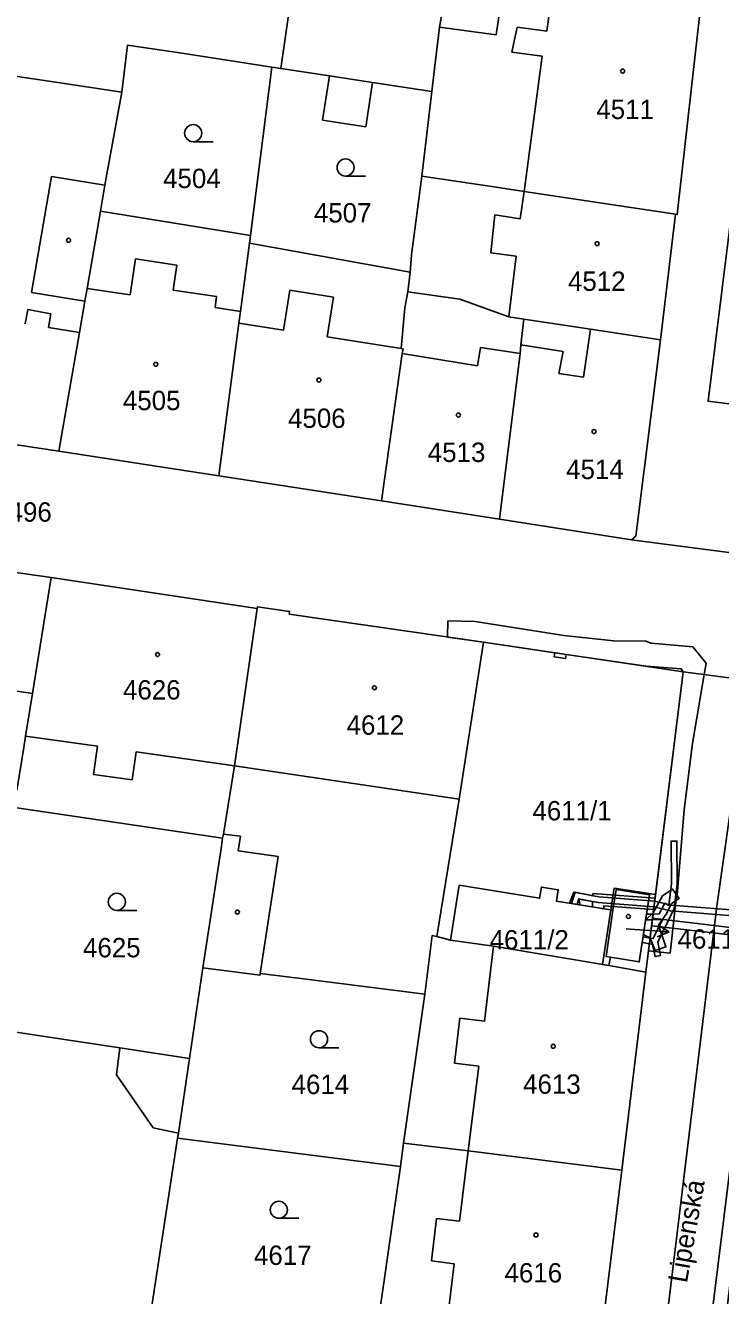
# Model space of a CAD drawing. Extents: x -756746 to -753363, y -1166406 to -1161727.
# Drawn here: x -755192.2 to -755131.1, y -1165976.3 to -1165864.8 of the extents above; entities that cross this region are included whole.
import ezdxf

# ---------------------------------------------------------------- set-up
doc = ezdxf.new("R2010")
doc.units = 0
for name, color, linetype in [('Hranice parcel', 7, 'Continuous'), ('Parcelní čísla', 7, 'Continuous'), ('Pop  PČ popisy', 7, 'Continuous'), ('Vnitřní kresba', 7, 'Continuous'), ('Věcná břemena k části', 7, 'Continuous'), ('Značky budov', 7, 'Continuous'), ('Značky kultur', 7, 'Continuous')]:
    doc.layers.add(name, color=color, linetype=linetype)

msp = doc.modelspace()

# ---------------------------------------------------------------- linework, layer by layer
at = {"layer": 'Hranice parcel'}
for p, q in [((-755169.76, -1165868.57), (-755168.25, -1165858.32)), ((-755172.41, -1165883.24), (-755170.55, -1165868.45)), ((-755170.55, -1165868.45), (-755169.76, -1165868.57)), ((-755157.37, -1165878.02), (-755156.49, -1165870.59)), ((-755185.6, -1165881.1), (-755172.41, -1165883.24)), ((-755136.43, -1165892.38), (-755135.09, -1165881.37)), ((-755172.5, -1165883.9), (-755172.41, -1165883.24)), ((-755158.39, -1165886.46), (-755172.5, -1165883.9)), ((-755158.6, -1165888.19), (-755158.39, -1165886.46)), ((-755189.23, -1165902.17), (-755202.61, -1165900.14)), ((-755175.19, -1165904.32), (-755189.23, -1165902.17)), ((-755160.9, -1165906.52), (-755175.19, -1165904.32)), ((-755150.56, -1165908.13), (-755160.9, -1165906.52)), ((-755138.96, -1165909.93), (-755150.56, -1165908.13)), ((-755116.56, -1165912.86), (-755138.96, -1165909.93)), ((-755208.2, -1165910.67), (-755189.93, -1165913.26)), ((-755189.93, -1165913.26), (-755171.83, -1165915.97)), ((-755151.97, -1165918.94), (-755134.42, -1165921.52)), ((-755137.7, -1165947.88), (-755134.42, -1165921.52)), ((-755134.42, -1165921.52), (-755122.92, -1165923.05)), ((-755174.86, -1165936.14), (-755193.14, -1165933.43)), ((-755156.05, -1165944.75), (-755154.87, -1165945.08)), ((-755140.82, -1165946.58), (-755140.94, -1165947.32)), ((-755176.6, -1165947.52), (-755177.78, -1165955.46)), ((-755140.94, -1165947.32), (-755137.7, -1165947.88)), ((-755139.81, -1165965.28), (-755137.7, -1165947.88)), ((-755157.1, -1165949.83), (-755158.97, -1165962.9)), ((-755178.83, -1165962.47), (-755181.15, -1165977.57)), ((-755178.83, -1165962.47), (-755159.26, -1165964.96)), ((-755159.26, -1165964.96), (-755158.97, -1165962.9)), ((-755159.26, -1165964.96), (-755161.43, -1165980.09)), ((-755139.81, -1165965.28), (-755141.99, -1165982.78))]:
    msp.add_line(p, q, dxfattribs=at)
for points in [[(-755156.49, -1165870.59), (-755156.26, -1165868.61), (-755155.83, -1165864.94), (-755155.57, -1165863.41), (-755155.21, -1165860.12)], [(-755135.09, -1165881.37), (-755134.95, -1165881.4), (-755132.91, -1165863.22)], [(-755183.72, -1165870.64), (-755183.21, -1165866.52), (-755178.25, -1165867.25), (-755170.55, -1165868.45)], [(-755183.72, -1165870.64), (-755189.32, -1165869.79), (-755197.22, -1165868.64)], [(-755156.49, -1165870.59), (-755161.69, -1165869.8), (-755165.49, -1165869.22), (-755169.76, -1165868.57)], [(-755185.6, -1165881.1), (-755185.2, -1165878.82), (-755183.72, -1165870.64)], [(-755158.39, -1165886.46), (-755158.27, -1165884.92), (-755157.37, -1165878.02)], [(-755157.37, -1165878.02), (-755151.23, -1165878.94), (-755148.38, -1165879.37), (-755135.09, -1165881.37)], [(-755189.23, -1165902.17), (-755187.43, -1165891.76), (-755186.96, -1165889), (-755186.77, -1165887.88), (-755185.6, -1165881.1)], [(-755175.19, -1165904.32), (-755173.43, -1165890.93), (-755173.29, -1165889.89), (-755172.5, -1165883.9)], [(-755160.9, -1165906.52), (-755159.09, -1165893.59), (-755159.02, -1165893.18), (-755159.2, -1165893.15), (-755158.87, -1165889.58), (-755158.6, -1165888.19)], [(-755158.6, -1165888.19), (-755154.05, -1165888.81), (-755149.74, -1165890.37), (-755148.42, -1165890.57)], [(-755150.56, -1165908.13), (-755148.75, -1165893.58), (-755148.67, -1165892.83), (-755148.42, -1165890.57)], [(-755148.42, -1165890.57), (-755142.55, -1165891.45), (-755136.43, -1165892.38)], [(-755138.96, -1165909.93), (-755138.59, -1165909.63), (-755136.43, -1165892.38)], [(-755189.93, -1165913.26), (-755191.56, -1165923.43), (-755192.17, -1165927.17), (-755192.33, -1165928.17), (-755192.94, -1165931.94)], [(-755171.83, -1165915.97), (-755173.82, -1165929.78), (-755174.8, -1165935.78), (-755174.86, -1165936.14)], [(-755171.83, -1165915.97), (-755171.8, -1165915.82), (-755168.98, -1165916.23), (-755169.01, -1165916.46), (-755151.97, -1165918.94)], [(-755151.97, -1165918.94), (-755154.08, -1165932.71), (-755156.05, -1165944.75)], [(-755174.86, -1165936.14), (-755175, -1165937.03), (-755176.6, -1165947.52)], [(-755154.87, -1165945.08), (-755154.09, -1165940.27), (-755147.04, -1165941.41), (-755146.88, -1165940.42), (-755145.4, -1165940.66), (-755145.56, -1165941.65), (-755140.59, -1165942.45)], [(-755140.59, -1165942.45), (-755140.32, -1165940.64), (-755137.38, -1165941.1), (-755138.29, -1165946.99), (-755140.82, -1165946.58)], [(-755140.82, -1165946.58), (-755141.19, -1165946.52), (-755140.59, -1165942.45)], [(-755157.1, -1165949.83), (-755156.46, -1165944.68), (-755156.05, -1165944.75)], [(-755154.87, -1165945.08), (-755151.09, -1165945.62), (-755140.94, -1165947.32)], [(-755176.6, -1165947.52), (-755171.58, -1165948.15), (-755171.56, -1165948), (-755167.3, -1165948.54), (-755157.1, -1165949.83)], [(-755177.78, -1165955.46), (-755183.88, -1165954.54), (-755195.75, -1165952.75)], [(-755177.78, -1165955.46), (-755178.75, -1165962.02), (-755178.83, -1165962.47)], [(-755158.97, -1165962.9), (-755153.29, -1165963.59), (-755139.81, -1165965.28)]]:
    msp.add_lwpolyline(points, dxfattribs=at)
at = {"layer": 'Pop  PČ popisy'}
for p, q in [((-755135.67, -1165944.35), (-755136.63, -1165943.78)), ((-755139.43, -1165944.08), (-755138.66, -1165944.14)), ((-755138.66, -1165944.14), (-755135.67, -1165944.35)), ((-755135.67, -1165944.35), (-755136.7, -1165944.78))]:
    msp.add_line(p, q, dxfattribs=at)
at = {"layer": 'Vnitřní kresba'}
for p, q in [((-755150.14, -1165860.8), (-755150.86, -1165865.63)), ((-755145.87, -1165861.37), (-755146.39, -1165865.29)), ((-755150.86, -1165865.63), (-755155.83, -1165864.94)), ((-755149.01, -1165864.94), (-755149.46, -1165867.15)), ((-755146.39, -1165865.29), (-755149.01, -1165864.94)), ((-755149.46, -1165867.15), (-755146.82, -1165867.49)), ((-755146.82, -1165867.49), (-755148.38, -1165879.37)), ((-755165.49, -1165869.22), (-755166.09, -1165873.12)), ((-755162.29, -1165873.7), (-755161.69, -1165869.8)), ((-755166.09, -1165873.12), (-755162.29, -1165873.7)), ((-755191.64, -1165888.23), (-755189.9, -1165878.05)), ((-755189.9, -1165878.05), (-755185.2, -1165878.82)), ((-755148.74, -1165881.76), (-755148.38, -1165879.37)), ((-755151.3, -1165884.75), (-755150.95, -1165881.43)), ((-755150.95, -1165881.43), (-755148.74, -1165881.76)), ((-755149.08, -1165885.05), (-755151.3, -1165884.75)), ((-755182.98, -1165888.45), (-755182.51, -1165885.29)), ((-755182.51, -1165885.29), (-755178.87, -1165885.83)), ((-755178.87, -1165885.83), (-755179.2, -1165888.03)), ((-755149.74, -1165890.37), (-755149.08, -1165885.05)), ((-755186.77, -1165887.88), (-755182.98, -1165888.45)), ((-755179.2, -1165888.03), (-755175.39, -1165888.6)), ((-755169.52, -1165891.54), (-755168.97, -1165888.04)), ((-755168.97, -1165888.04), (-755165.12, -1165888.64)), ((-755186.96, -1165889), (-755191.64, -1165888.23)), ((-755175.39, -1165888.6), (-755175.53, -1165889.55)), ((-755165.12, -1165888.64), (-755165.67, -1165892.14)), ((-755192.19, -1165890.99), (-755191.97, -1165889.72)), ((-755191.97, -1165889.72), (-755189.95, -1165890.11)), ((-755189.95, -1165890.11), (-755190.14, -1165891.32)), ((-755175.53, -1165889.55), (-755173.29, -1165889.89)), ((-755190.14, -1165891.32), (-755187.43, -1165891.76)), ((-755173.43, -1165890.93), (-755169.52, -1165891.54)), ((-755143.18, -1165895.66), (-755142.55, -1165891.45)), ((-755165.67, -1165892.14), (-755159.2, -1165893.15)), ((-755159.09, -1165893.59), (-755152.49, -1165894.66)), ((-755152.49, -1165894.66), (-755152.21, -1165893.05)), ((-755152.21, -1165893.05), (-755148.75, -1165893.58)), ((-755148.67, -1165892.83), (-755144.97, -1165893.41)), ((-755144.97, -1165893.41), (-755145.34, -1165895.33)), ((-755145.34, -1165895.33), (-755143.18, -1165895.66)), ((-755197.57, -1165922.54), (-755191.56, -1165923.43)), ((-755192.17, -1165927.17), (-755185.85, -1165928.07)), ((-755185.85, -1165928.07), (-755186.2, -1165930.53)), ((-755182.81, -1165931.02), (-755182.46, -1165928.55)), ((-755182.46, -1165928.55), (-755173.82, -1165929.78)), ((-755173.82, -1165929.78), (-755171.08, -1165930.19)), ((-755171.08, -1165930.19), (-755154.08, -1165932.71)), ((-755186.2, -1165930.53), (-755182.81, -1165931.02)), ((-755174.8, -1165935.78), (-755173.3, -1165935.96)), ((-755173.3, -1165935.96), (-755173.49, -1165937.25)), ((-755173.49, -1165937.25), (-755169.99, -1165937.75)), ((-755169.99, -1165937.75), (-755171.56, -1165948)), ((-755151.09, -1165945.62), (-755151.88, -1165952.19)), ((-755154.05, -1165951.94), (-755154.51, -1165955.88)), ((-755151.88, -1165952.19), (-755154.05, -1165951.94)), ((-755183.88, -1165954.54), (-755184.19, -1165956.89)), ((-755154.51, -1165955.88), (-755152.38, -1165956.14)), ((-755152.38, -1165956.14), (-755153.29, -1165963.59)), ((-755184.19, -1165956.89), (-755180.97, -1165961.55)), ((-755180.97, -1165961.55), (-755178.75, -1165962.02)), ((-755153.29, -1165963.59), (-755154.06, -1165969.76)), ((-755156.07, -1165969.51), (-755156.52, -1165973.23)), ((-755154.06, -1165969.76), (-755156.07, -1165969.51)), ((-755156.52, -1165973.23), (-755154.52, -1165973.48)), ((-755154.52, -1165973.48), (-755155.44, -1165980.86))]:
    msp.add_line(p, q, dxfattribs=at)
at = {"layer": 'Věcná břemena k části'}
for points in [[(-755126.12, -1165848.53), (-755132.24, -1165897.78), (-755125.32, -1165898.64)], [(-755128.67, -1165922.29), (-755131.48, -1165942.09), (-755140.26, -1166014.44), (-755145.77, -1166013.8), (-755146.13, -1166016.78), (-755140.63, -1166017.42), (-755141.62, -1166025.3), (-755147.07, -1166024.6), (-755147.43, -1166027.56), (-755142, -1166028.28), (-755143.63, -1166041.06), (-755141.88, -1166050.13), (-755121.45, -1166046.18)], [(-755126.48, -1165942.72), (-755135.47, -1165942.02), (-755136.92, -1165941.65), (-755136.99, -1165942.15), (-755135.55, -1165942.52), (-755126.04, -1165943.26)], [(-755118.38, -1166041.51), (-755138.69, -1166045.44), (-755139.68, -1166040.4), (-755127.51, -1165942.62)]]:
    msp.add_lwpolyline(points, dxfattribs=at)
for points in [[(-755136.89, -1165941.4), (-755137.02, -1165942.39), (-755137.47, -1165946.01), (-755135.57, -1165946.22), (-755135.1, -1165941.99), (-755134.96, -1165941.11), (-755134.33, -1165933.64), (-755133.61, -1165927.83), (-755132.58, -1165921.77), (-755132.41, -1165920.77), (-755133.57, -1165919.35), (-755137.24, -1165919.01), (-755137.7, -1165918.85), (-755140.5, -1165918.82), (-755144.91, -1165918.33), (-755152.7, -1165917.1), (-755155.08, -1165917.06), (-755155.11, -1165918.48), (-755151.97, -1165918.94), (-755145.69, -1165919.86), (-755144.7, -1165920.01), (-755137.67, -1165921.04), (-755134.59, -1165921.27), (-755134.42, -1165921.52)], [(-755144.75, -1165920.35), (-755144.7, -1165920.01), (-755145.69, -1165919.86), (-755145.74, -1165920.2)], [(-755137.11, -1165943.14), (-755137.19, -1165943.82), (-755126.69, -1165945.02), (-755130.7, -1165978.55), (-755137.92, -1166036.24), (-755137.37, -1166037.11), (-755136.47, -1166029.93), (-755135.42, -1166021.48), (-755134.73, -1166015.99), (-755134.49, -1166014.07), (-755133.07, -1166002.73), (-755130.82, -1165983.69), (-755128.71, -1165966.74), (-755128.13, -1165962.16), (-755127.17, -1165954.48), (-755126.58, -1165949.78), (-755125.11, -1165937.78), (-755124.8, -1165935.01), (-755124.66, -1165935.03), (-755123.78, -1165926.94), (-755124.49, -1165927.94), (-755126.62, -1165944.42)], [(-755135.46, -1165940.12), (-755135.7, -1165942.03), (-755136.03, -1165941.85), (-755136.52, -1165942.77), (-755137.07, -1165942.79), (-755137.13, -1165943.29), (-755136.25, -1165943.27), (-755137.06, -1165944.95), (-755137.33, -1165944.91), (-755137.39, -1165945.4), (-755137.13, -1165945.45), (-755136.9, -1165946.53), (-755136.41, -1165946.42), (-755136.66, -1165945.26), (-755135.23, -1165942.31), (-755134.96, -1165940.16), (-755134.97, -1165936.39), (-755135.47, -1165936.39)], [(-755137.7, -1165947.88), (-755136.86, -1165941.09), (-755140.49, -1165940.53), (-755140.78, -1165942.42), (-755141.51, -1165947.22), (-755140.94, -1165947.32)], [(-755144.02, -1165940.86), (-755144.4, -1165941.84), (-755143.5, -1165941.98), (-755143.55, -1165941.48), (-755141.9, -1165941.78), (-755136.99, -1165942.15), (-755136.92, -1165941.65), (-755141.84, -1165941.28)], [(-755144.22, -1165941.87), (-755143.72, -1165941.95), (-755143.58, -1165941.45), (-755142.38, -1165941.69), (-755142.39, -1165942.16), (-755141.4, -1165942.32), (-755141.39, -1165942.07), (-755137.02, -1165942.39), (-755136.89, -1165941.4), (-755142.35, -1165940.99), (-755142.36, -1165941.18), (-755143.92, -1165940.87)], [(-755137.38, -1165941.1), (-755138.29, -1165946.99), (-755140.82, -1165946.58), (-755141.19, -1165946.52), (-755140.59, -1165942.45), (-755140.32, -1165940.64)], [(-755136.24, -1165941.2), (-755137.05, -1165942.69), (-755137.33, -1165944.91), (-755136.88, -1165946), (-755135.94, -1165945.68), (-755136.58, -1165943.77), (-755135.86, -1165942.71), (-755135.46, -1165941.88), (-755134.79, -1165941.42), (-755135.35, -1165940.6)], [(-755137.92, -1165944.6), (-755137.33, -1165944.91), (-755137.05, -1165942.69), (-755137.72, -1165943.33)], [(-755137.72, -1165943.31), (-755137.13, -1165943.29), (-755137.07, -1165942.79), (-755137.64, -1165942.81)], [(-755137.39, -1165945.4), (-755137.33, -1165944.91), (-755137.95, -1165944.8), (-755138.03, -1165945.29)]]:
    msp.add_lwpolyline(points, close=True, dxfattribs=at)
at = {"layer": 'Značky budov'}
for centre in [(-755139.74, -1165868.8), (-755188.39, -1165883.65), (-755141.98, -1165883.95), (-755180.73, -1165894.54), (-755166.41, -1165895.92), (-755154.16, -1165898.99), (-755142.25, -1165900.44), (-755180.58, -1165920.01), (-755161.53, -1165922.93), (-755173.57, -1165942.62), (-755139.24, -1165943), (-755145.84, -1165954.4), (-755147.35, -1165970.96)]:
    msp.add_circle(centre, 0.175, dxfattribs=at)
at = {"layer": 'Značky kultur'}
for p, q in [((-755177.45, -1165875), (-755175.7, -1165875)), ((-755164.07, -1165878.01), (-755162.32, -1165878.01)), ((-755184.15, -1165942.47), (-755182.4, -1165942.47)), ((-755166.4, -1165954.53), (-755164.65, -1165954.53)), ((-755169.93, -1165969.5), (-755168.18, -1165969.5))]:
    msp.add_line(p, q, dxfattribs=at)
for centre in [(-755177.45, -1165874.25), (-755164.07, -1165877.26), (-755184.15, -1165941.72), (-755166.4, -1165953.78), (-755169.93, -1165968.75)]:
    msp.add_circle(centre, 0.75, dxfattribs=at)

# ---------------------------------------------------------------- texts
at = {"layer": 'Parcelní čísla'}
for s, p in [('4511', (-755142.05, -1165873.01)), ('4504', (-755180.09, -1165879.07)), ('4507', (-755166.85, -1165882.09)), ('4512', (-755144.54, -1165888.09)), ('4505', (-755183.62, -1165898.56)), ('4506', (-755169.12, -1165900.12)), ('4513', (-755156.85, -1165903.11)), ('4514', (-755144.7, -1165904.61)), ('4496', (-755194.92, -1165908.35)), ('4626', (-755183.61, -1165923.96)), ('4612', (-755163.98, -1165927.05)), ('4611/1', (-755147.66, -1165934.57)), ('4625', (-755187.12, -1165946.59)), ('4611/2', (-755151.42, -1165945.9)), ('4611/3', (-755134.92, -1165945.83)), ('4614', (-755168.81, -1165958.59)), ('4613', (-755148.48, -1165958.57)), ('4617', (-755172.11, -1165973.59)), ('4616', (-755150.11, -1165975.13))]:
    msp.add_text(s, height=1.7, dxfattribs=at).set_placement(p)
at = {"layer": 'Pop  PČ popisy'}
msp.add_text('Lipenská', height=1.7, rotation=80, dxfattribs=at).set_placement((-755134.1, -1165975.24))

doc.saveas('drawing.dxf')
